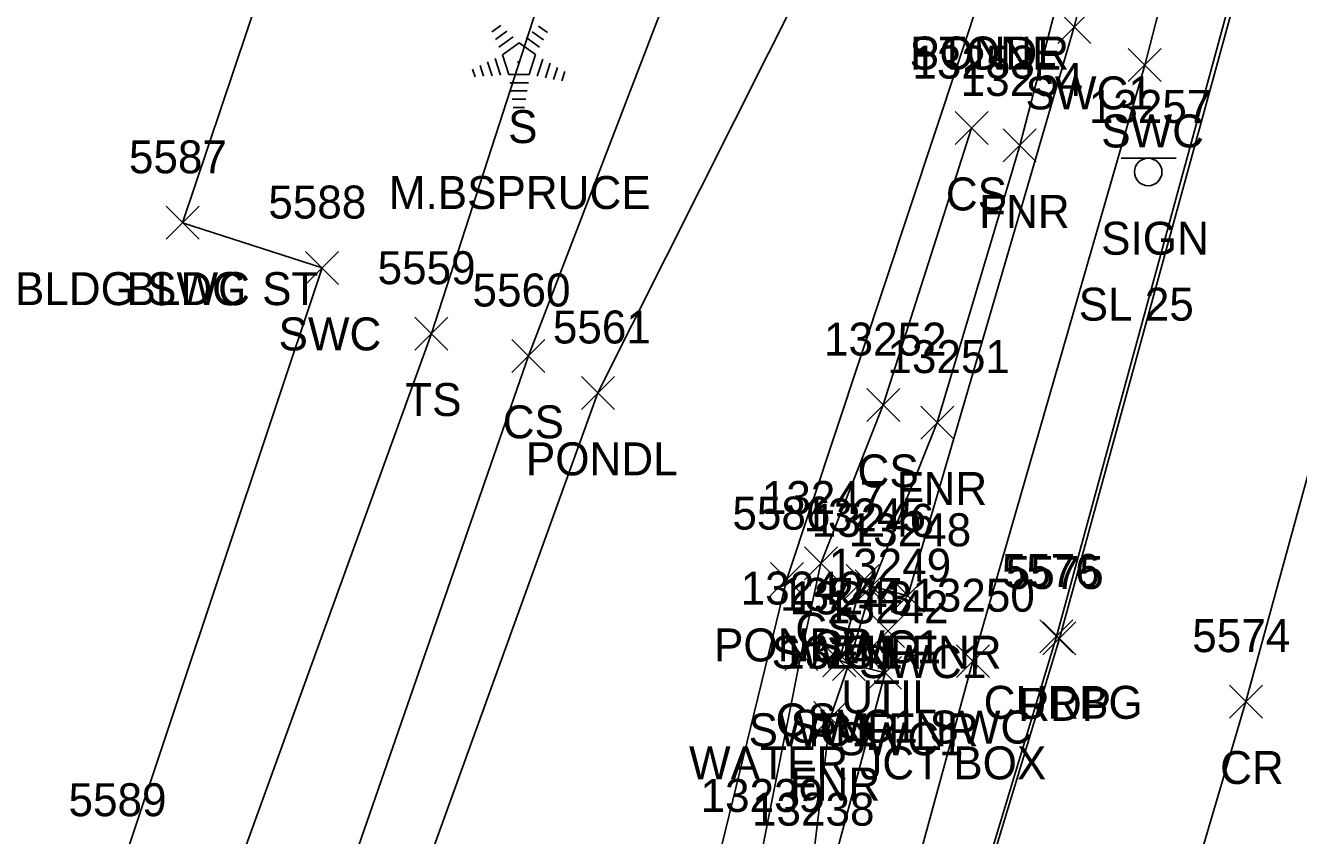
# Model space of a CAD drawing. Extents: x 1462089 to 1464015, y 730534 to 736144.
# Drawn here: x 1462351.3 to 1462428.6, y 730836.1 to 730885.2 of the extents above; entities that cross this region are included whole.
import ezdxf

# ---------------------------------------------------------------- set-up
doc = ezdxf.new("R2010")
doc.units = 0
for name, color, linetype in [('L_A', 7, 'Continuous'), ('L_C', 7, 'Continuous'), ('L_I', 7, 'Continuous'), ('L_TIC', 7, 'Continuous'), ('LAWE', 7, 'Continuous'), ('LBC', 7, 'Continuous'), ('LELB', 7, 'Continuous'), ('LFNC', 7, 'Continuous'), ('LTC', 7, 'Continuous'), ('P_A', 7, 'Continuous'), ('P_I', 7, 'Continuous'), ('P_TIC', 7, 'Continuous'), ('PET', 7, 'Continuous'), ('PRC', 7, 'Continuous'), ('R_A', 7, 'Continuous'), ('R_I', 7, 'Continuous'), ('R_TIC', 7, 'Continuous'), ('RC', 7, 'Continuous'), ('RSW', 7, 'Continuous'), ('S_A', 7, 'Continuous'), ('S_C', 7, 'Continuous'), ('S_I', 7, 'Continuous'), ('SSGN', 7, 'Continuous'), ('U_A', 7, 'Continuous'), ('U_C', 7, 'Continuous'), ('U_I', 7, 'Continuous'), ('UDEFAULT', 7, 'Continuous')]:
    doc.layers.add(name, color=color, linetype=linetype)

msp = doc.modelspace()

# ---------------------------------------------------------------- linework, layer by layer
at = {"layer": 'L_TIC'}
for points in [[(1462407.792, 730878.002), (1462409.792, 730880.002)], [(1462409.792, 730878.002), (1462407.792, 730880.002)], [(1462410.72, 730876.945), (1462412.72, 730878.945)], [(1462412.72, 730876.945), (1462410.72, 730878.945)], [(1462359.888, 730872.256), (1462361.888, 730874.256)], [(1462361.888, 730872.256), (1462359.888, 730874.256)], [(1462374.995, 730865.528), (1462376.995, 730867.528)], [(1462376.995, 730865.528), (1462374.995, 730867.528)], [(1462380.885, 730864.173), (1462382.885, 730866.173)], [(1462382.885, 730864.173), (1462380.885, 730866.173)], [(1462385.109, 730861.93), (1462387.109, 730863.93)], [(1462387.109, 730861.93), (1462385.109, 730863.93)], [(1462402.428, 730861.197), (1462404.428, 730863.197)], [(1462404.428, 730861.197), (1462402.428, 730863.197)], [(1462405.71, 730860.133), (1462407.71, 730862.133)], [(1462407.71, 730860.133), (1462405.71, 730862.133)], [(1462398.649, 730851.585), (1462400.649, 730853.585)], [(1462400.649, 730851.585), (1462398.649, 730853.585)], [(1462396.586, 730850.638), (1462398.586, 730852.638)], [(1462398.586, 730850.638), (1462396.586, 730852.638)], [(1462401.735, 730850.199), (1462403.735, 730852.199)], [(1462403.735, 730850.199), (1462401.735, 730852.199)], [(1462397.451, 730846.089), (1462399.451, 730848.089)], [(1462399.451, 730846.089), (1462397.451, 730848.089)], [(1462400.341, 730845.491), (1462402.341, 730847.491)], [(1462402.341, 730845.491), (1462400.341, 730847.491)], [(1462399.215, 730842.197), (1462401.215, 730844.197)], [(1462401.215, 730842.197), (1462399.215, 730844.197)]]:
    msp.add_lwpolyline(points, dxfattribs=at)
at = {"layer": 'LAWE'}
for points in [[(1462400.605, 730891.81), (1462386.109, 730862.93)], [(1462409.488, 730887.551), (1462397.586, 730851.638)], [(1462386.109, 730862.93), (1462372.587, 730825.537), (1462369.213, 730790.727), (1462373.33, 730787.689), (1462380.039, 730808.86)], [(1462397.586, 730851.638), (1462389.908, 730820.254), (1462391.412, 730815.802), (1462388.945, 730816.51), (1462384.205, 730814.114), (1462380.039, 730808.86)]]:
    msp.add_lwpolyline(points, dxfattribs=at)
at = {"layer": 'LBC'}
msp.add_lwpolyline([(1462374.286, 730913.093), (1462360.888, 730873.256)], dxfattribs=at)
at = {"layer": 'LELB'}
for points in [[(1462385.599, 730896.171), (1462375.995, 730866.528), (1462362.703, 730829.846), (1462355.952, 730808.297), (1462354.939, 730794.546), (1462361.177, 730779.741), (1462362.749, 730771.532), (1462371.615, 730767.536)], [(1462393.773, 730896.111), (1462381.885, 730865.173), (1462368.564, 730826.791), (1462364.679, 730799.81), (1462361.177, 730779.741)], [(1462394.046, 730815.355), (1462395.937, 730834.507), (1462398.451, 730847.089), (1462399.649, 730852.585), (1462403.428, 730862.197), (1462408.792, 730879.002)]]:
    msp.add_lwpolyline(points, dxfattribs=at)
at = {"layer": 'LFNC'}
msp.add_lwpolyline([(1462384.981, 730788.027), (1462389.087, 730797.155), (1462392.276, 730808.912), (1462394.046, 730815.355), (1462399.051, 730833.672), (1462400.215, 730843.197), (1462401.341, 730846.491), (1462402.735, 730851.199), (1462406.71, 730861.133), (1462411.72, 730877.945), (1462422.89, 730920.747), (1462428.81, 730945.275), (1462429.663, 730954.758)], dxfattribs=at)
at = {"layer": 'LTC'}
for p, q in [((1462379.671, 730884.831), (1462380.2, 730885.216)), ((1462379.88, 730884.366), (1462380.584, 730884.877)), ((1462382.117, 730884.841), (1462382.796, 730884.347)), ((1462382.488, 730885.189), (1462383.038, 730884.79)), ((1462380.09, 730883.9), (1462380.968, 730884.538)), ((1462380.314, 730883.445), (1462381.326, 730884.179)), ((1462381.326, 730884.179), (1462382.323, 730883.454)), ((1462381.746, 730884.492), (1462382.556, 730883.904)), ((1462379.86, 730883.226), (1462380.191, 730882.206)), ((1462380.314, 730883.445), (1462380.701, 730882.251)), ((1462382.323, 730883.454), (1462381.932, 730882.251)), ((1462382.761, 730883.184), (1462382.423, 730882.144)), ((1462378.493, 730882.576), (1462378.646, 730882.108)), ((1462378.949, 730882.793), (1462379.161, 730882.141)), ((1462379.404, 730883.009), (1462379.676, 730882.174)), ((1462383.205, 730882.933), (1462382.918, 730882.049)), ((1462383.65, 730882.683), (1462383.413, 730881.954)), ((1462384.094, 730882.433), (1462383.907, 730881.859)), ((1462381.932, 730882.251), (1462380.701, 730882.251)), ((1462381.893, 730881.751), (1462380.749, 730881.751)), ((1462381.81, 730881.251), (1462380.821, 730881.251)), ((1462381.726, 730880.751), (1462380.894, 730880.751)), ((1462381.642, 730880.251), (1462380.967, 730880.251))]:
    msp.add_line(p, q, dxfattribs=at)
at = {"layer": 'P_TIC'}
for points in [[(1462413.129, 730847.032), (1462415.129, 730849.032)], [(1462415.129, 730847.032), (1462413.129, 730849.032)], [(1462424.454, 730843.203), (1462426.454, 730845.203)], [(1462426.454, 730843.203), (1462424.454, 730845.203)]]:
    msp.add_lwpolyline(points, dxfattribs=at)
at = {"layer": 'PET'}
msp.add_lwpolyline([(1462468.326, 731055.464), (1462454.623, 731002.71), (1462439.372, 730943.541), (1462426.72, 730893.883), (1462414.129, 730848.032), (1462402.675, 730810.272), (1462391.124, 730771.788), (1462384.959, 730750.701), (1462383.455, 730746.117), (1462378.837, 730730.43)], dxfattribs=at)
at = {"layer": 'PRC'}
msp.add_lwpolyline([(1462502.241, 731140.649), (1462491.591, 731093.412), (1462481.409, 731051.886), (1462466.381, 730998.853), (1462449.742, 730941.326), (1462438.111, 730890.414), (1462425.454, 730844.203), (1462414.378, 730806.637), (1462401.133, 730755.946), (1462392.12, 730727.265), (1462378.758, 730682.128), (1462374.561, 730668.664), (1462358.3, 730624.573), (1462349.446, 730590.208), (1462338.444, 730561.087)], dxfattribs=at)
at = {"layer": 'R_TIC'}
for points in [[(1462414.031, 730884.133), (1462416.031, 730886.133)], [(1462416.031, 730884.133), (1462414.031, 730886.133)], [(1462418.305, 730881.825), (1462420.305, 730883.825)], [(1462420.305, 730881.825), (1462418.305, 730883.825)], [(1462359.888, 730872.256), (1462361.888, 730874.256)], [(1462361.888, 730872.256), (1462359.888, 730874.256)], [(1462368.352, 730869.51), (1462370.352, 730871.51)], [(1462370.352, 730869.51), (1462368.352, 730871.51)], [(1462401.181, 730850.525), (1462403.181, 730852.525)], [(1462403.181, 730850.525), (1462401.181, 730852.525)], [(1462401.735, 730850.199), (1462403.735, 730852.199)], [(1462403.735, 730850.199), (1462401.735, 730852.199)], [(1462403.924, 730849.627), (1462405.924, 730851.627)], [(1462405.924, 730849.627), (1462403.924, 730851.627)], [(1462412.944, 730847.157), (1462414.944, 730849.157)], [(1462414.944, 730847.157), (1462412.944, 730849.157)], [(1462399.759, 730845.71), (1462401.759, 730847.71)], [(1462401.759, 730845.71), (1462399.759, 730847.71)], [(1462407.876, 730845.655), (1462409.876, 730847.655)], [(1462409.876, 730845.655), (1462407.876, 730847.655)], [(1462400.341, 730845.491), (1462402.341, 730847.491)], [(1462402.341, 730845.491), (1462400.341, 730847.491)], [(1462402.544, 730844.945), (1462404.544, 730846.945)], [(1462404.544, 730844.945), (1462402.544, 730846.945)]]:
    msp.add_lwpolyline(points, dxfattribs=at)
at = {"layer": 'RC'}
msp.add_lwpolyline([(1462468.059, 731055.45), (1462454.452, 731002.687), (1462439.295, 730943.639), (1462426.445, 730893.892), (1462413.944, 730848.157), (1462402.505, 730810.311), (1462391.106, 730771.86), (1462384.598, 730751.001)], dxfattribs=at)
at = {"layer": 'RSW'}
for points in [[(1462365.212, 730706.592), (1462365.681, 730709.782), (1462367.075, 730715.114), (1462375.579, 730745.466), (1462378.85, 730756.938), (1462385.645, 730780.966), (1462396.441, 730819.679), (1462403.544, 730845.945), (1462401.341, 730846.491), (1462400.759, 730846.71), (1462402.181, 730851.525), (1462402.735, 730851.199), (1462404.924, 730850.627), (1462415.031, 730885.133), (1462424.083, 730920.735), (1462432.259, 730954.615), (1462438.298, 730978.946), (1462452.958, 731038.493), (1462460.269, 731066.266), (1462471.187, 731084.223), (1462474.186, 731089.34), (1462475.994, 731088.665), (1462476.765, 731088.455)], [(1462369.056, 730705.4), (1462369.741, 730708.321), (1462371.303, 730712.905), (1462380.074, 730743.761), (1462383.54, 730755.608), (1462390.334, 730779.631), (1462401.128, 730818.25), (1462408.876, 730846.655), (1462419.305, 730882.825), (1462428.728, 730919.268), (1462437.082, 730953.461), (1462442.756, 730977.862), (1462457.49, 731036.904), (1462465.003, 731064.856), (1462473.693, 731078.831), (1462474.261, 731078.765), (1462476.765, 731088.455)], [(1462360.888, 730873.256), (1462369.352, 730870.51), (1462357.229, 730834.247), (1462348.291, 730806.973), (1462337.1, 730773.244), (1462346.34, 730770.052), (1462344.759, 730764.606)]]:
    msp.add_lwpolyline(points, dxfattribs=at)
at = {"layer": 'SSGN'}
for p, q in [((1462417.877, 730877.169), (1462421.21, 730877.169)), ((1462419.523, 730876.335), (1462419.523, 730876.335))]:
    msp.add_line(p, q, dxfattribs=at)
msp.add_circle((1462419.523, 730876.335), 0.833, dxfattribs=at)
at = {"layer": 'UDEFAULT'}
for points in [[(1462402.716, 730847.481), (1462404.716, 730849.481)], [(1462404.716, 730847.481), (1462402.716, 730849.481)]]:
    msp.add_lwpolyline(points, dxfattribs=at)

# ---------------------------------------------------------------- texts
at = {"layer": 'L_A'}
for s, p in [('STONE', (1462405.031, 730882.551)), ('PONDR', (1462405.055, 730882.551)), ('S', (1462380.652, 730878.089)), ('CS', (1462407.233, 730874.002)), ('FNR', (1462409.255, 730872.945)), ('BLDG', (1462357.478, 730868.256)), ('TS', (1462374.404, 730861.528)), ('CS', (1462380.326, 730860.173)), ('PONDL', (1462381.731, 730857.93)), ('CS', (1462401.869, 730857.197)), ('FNR', (1462404.246, 730856.133)), ('CS', (1462398.09, 730847.585)), ('PONDR', (1462393.153, 730846.638)), ('FNR', (1462400.271, 730846.199)), ('CS', (1462396.892, 730842.089)), ('FNR', (1462398.876, 730841.491)), ('FNR', (1462397.75, 730838.197))]:
    msp.add_text(s, height=2, dxfattribs=at).set_placement(p)
at = {"layer": 'L_C'}
msp.add_text('M.BSPRUCE', height=2, dxfattribs=at).set_placement((1462373.408, 730874.089))
at = {"layer": 'L_I'}
for s, p in [('13253', (1462405.202, 730882.002)), ('13254', (1462408.13, 730880.945)), ('5587', (1462357.628, 730876.256)), ('5559', (1462372.727, 730869.528)), ('5560', (1462378.491, 730868.173)), ('5561', (1462383.369, 730865.93)), ('13252', (1462399.838, 730865.197)), ('13251', (1462403.687, 730864.133)), ('13247', (1462396.058, 730855.585)), ('5586', (1462394.271, 730854.638)), ('13246', (1462399.09, 730854.199)), ('13240', (1462394.774, 730850.089)), ('13243', (1462397.75, 730849.491)), ('13241', (1462397.191, 730846.197)), ('13239', (1462392.339, 730837.507)), ('13238', (1462395.461, 730836.672))]:
    msp.add_text(s, height=2, dxfattribs=at).set_placement(p)
at = {"layer": 'LTC'}
msp.add_text('.', height=1.037, rotation=270, dxfattribs=at).set_placement((1462381.208, 730883.193))
at = {"layer": 'P_A'}
for s, p in [('RDP', (1462411.618, 730843.032)), ('CR', (1462423.887, 730839.203))]:
    msp.add_text(s, height=2, dxfattribs=at).set_placement(p)
at = {"layer": 'P_I'}
for s, p in [('5575', (1462410.87, 730851.032)), ('5574', (1462422.194, 730847.203))]:
    msp.add_text(s, height=2, dxfattribs=at).set_placement(p)
at = {"layer": 'R_A'}
for s, p in [('SWC1', (1462412.07, 730880.133)), ('SWC', (1462416.667, 730877.825)), ('BLDG SWC ST', (1462350.707, 730868.256)), ('SWC', (1462366.714, 730865.51)), ('SWC1', (1462399.22, 730846.525)), ('SWC1 FNR', (1462396.649, 730846.199)), ('SWC1', (1462401.963, 730845.627)), ('CURBG', (1462409.527, 730843.157)), ('SWC1', (1462397.798, 730841.71)), ('SWC1 FNR', (1462395.254, 730841.491)), ('SWC1', (1462400.583, 730840.945)), ('SWC', (1462406.239, 730841.655))]:
    msp.add_text(s, height=2, dxfattribs=at).set_placement(p)
at = {"layer": 'R_I'}
for s, p in [('5587', (1462357.628, 730876.256)), ('5588', (1462366.092, 730873.51)), ('13245', (1462398.59, 730854.525)), ('13246', (1462399.09, 730854.199)), ('13248', (1462401.333, 730853.627)), ('5576', (1462410.629, 730851.157)), ('13244', (1462397.169, 730849.71)), ('13243', (1462397.75, 730849.491)), ('13250', (1462405.199, 730849.655)), ('13242', (1462399.953, 730848.945)), ('5589', (1462353.961, 730837.247))]:
    msp.add_text(s, height=2, dxfattribs=at).set_placement(p)
at = {"layer": 'S_A'}
msp.add_text('SIGN', height=2, dxfattribs=at).set_placement((1462416.661, 730871.315))
at = {"layer": 'S_C'}
msp.add_text('SL 25', height=2, dxfattribs=at).set_placement((1462415.299, 730867.315))
at = {"layer": 'S_I'}
msp.add_text('13257', height=2, dxfattribs=at).set_placement((1462415.914, 730879.315))
at = {"layer": 'U_A'}
msp.add_text('UTIL', height=2, dxfattribs=at).set_placement((1462400.882, 730843.481))
at = {"layer": 'U_C'}
msp.add_text('WATER JCT BOX', height=2, dxfattribs=at).set_placement((1462391.638, 730839.481))
at = {"layer": 'U_I'}
msp.add_text('13249', height=2, dxfattribs=at).set_placement((1462400.118, 730851.481))

doc.saveas('drawing.dxf')
